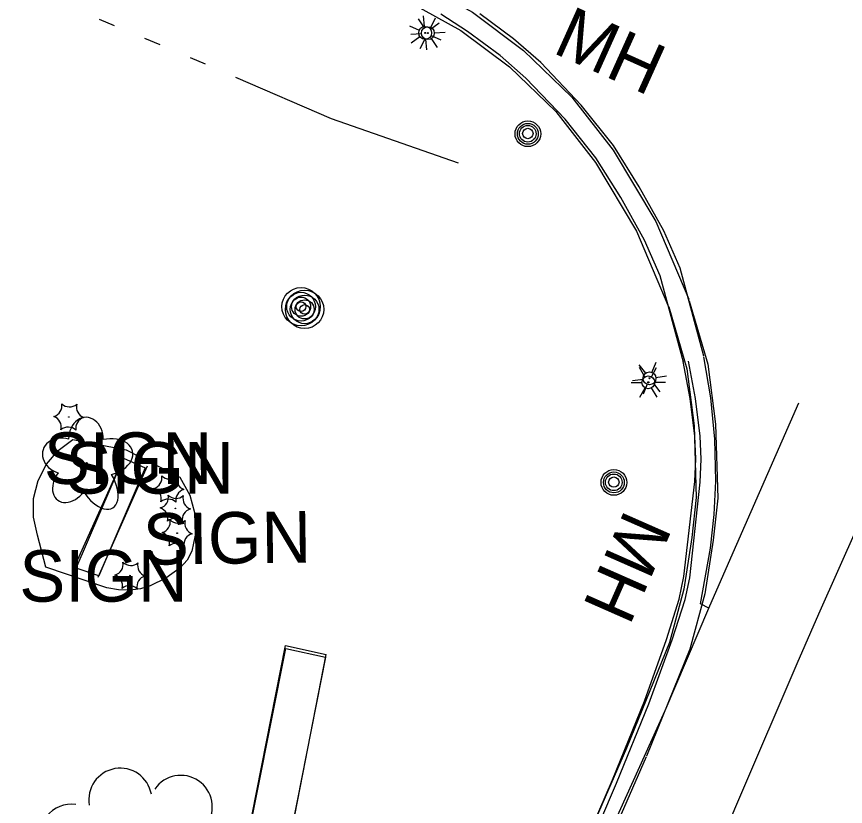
# Model space of a CAD drawing. Extents: x 588843 to 2552415, y 180129 to 269402.
# Drawn here: x 594664.3 to 594760.9, y 185042.3 to 185134.3 of the extents above; entities that cross this region are included whole.
import ezdxf

# ---------------------------------------------------------------- set-up
doc = ezdxf.new("R2010")
doc.units = 0
for name, color, linetype in [('Default', 7, 'Continuous'), ('E_LAND_TreeLine_P', 7, 'Continuous'), ('E_LAND_Vegetation', 7, 'Continuous'), ('E_LTG', 7, 'Continuous'), ('E_MISCPROP', 7, 'Continuous'), ('E_MISCPROP_Planter', 7, 'Continuous'), ('E_PATH_Sidewalk', 7, 'Continuous'), ('E_RDWY_C_and_G', 7, 'Continuous'), ('E_RDWY_PavtEdge', 7, 'Continuous'), ('E_SGN', 7, 'Continuous'), ('E_SGN_Text', 7, 'Continuous'), ('E_STRUCT_Joint', 7, 'Continuous'), ('E_UTL_MH', 7, 'Continuous'), ('E_UTL_MH_Text', 7, 'Continuous'), ('E_WTR_P', 7, 'Continuous')]:
    doc.layers.add(name, color=color, linetype=linetype)

# ---------------------------------------------------------------- blocks, each defined once
blk = doc.blocks.new('LPOL')
at = {"layer": 'Default'}
for p, q in [((-0.75, 1.3), (-2, 3.46)), ((0.75, 1.3), (2, 3.46)), ((-4, 0), (-1.5, 0)), ((1.5, 0), (4, 0)), ((-2, -3.46), (-0.75, -1.3)), ((2, -3.46), (0.75, -1.3))]:
    blk.add_line(p, q, dxfattribs=at)
for radius in [1.5, 1.5, 1.5, 0.125]:
    blk.add_circle((0, 0), radius, dxfattribs=at)
blk = doc.blocks.new('MHO')
at = {"layer": 'Default'}
for centre, radius in [((0.08, -0.12), 3), ((0.08, -0.12), 2.43), ((0.07, -0.15), 1.94), ((0.02, -0.16), 1.21)]:
    blk.add_circle(centre, radius, dxfattribs=at)
blk = doc.blocks.new('MHT')
at = {"layer": 'E_UTL_MH_Text'}
blk.add_text('MH', height=12, dxfattribs=at).set_placement((-9.81, -6))
blk = doc.blocks.new('POLE')
at = {"layer": 'Default'}
for radius in [4.46, 3.35, 2.23, 1.12]:
    blk.add_circle((0, 0), radius, dxfattribs=at)
blk = doc.blocks.new('SHRB_1')
at = {"layer": 'Default'}
blk.add_circle((0, 0), 0.0733, dxfattribs=at)
for centre, start, end in [((-4.19, 2.61), 285.188, 11.0001), ((0.16, 4.93), 225.2113, 310.9762), ((4.35, 2.32), 165.2113, 250.9762), ((-4.35, -2.32), 345.2113, 70.9762), ((4.18, -2.61), 105.2018, 190.9838), ((-0.17, -4.93), 45.2113, 130.9762)]:
    blk.add_arc(centre, 2.58, start, end, dxfattribs=at)
blk = doc.blocks.new('BSGN_1')
at = {"layer": 'Default'}
blk.add_text('SIGN', height=12, dxfattribs=at).set_placement((-18.56, -6))
blk = doc.blocks.new('SIGN_3')
at = {"layer": 'E_SGN'}
blk.add_text('SIGN', height=39.37, dxfattribs=at).set_placement((-56.13, -19.68))
blk = doc.blocks.new('POLE_3')
at = {"layer": 'E_MISCPROP'}
for radius in [14.64, 10.98, 7.32, 3.66]:
    blk.add_circle((0, 0), radius, dxfattribs=at)
blk = doc.blocks.new('LPOL_4')
at = {"layer": 'E_LTG'}
for p, q in [((-2.46, 4.26), (-6.56, 11.36)), ((2.46, 4.26), (6.56, 11.36)), ((-13.12, 0), (-4.92, 0)), ((4.92, 0), (13.12, 0)), ((-6.56, -11.36), (-2.46, -4.26)), ((6.56, -11.36), (2.46, -4.26))]:
    blk.add_line(p, q, dxfattribs=at)
for radius in [4.92, 4.92, 4.92, 0.41]:
    blk.add_circle((0, 0), radius, dxfattribs=at)
blk = doc.blocks.new('DTRE_4')
at = {"layer": 'E_LAND_Vegetation'}
blk.add_circle((-0.6, 0), 0.601, dxfattribs=at)
for centre, major_axis, ratio in [((-6.14, 17.45), (4.46, -16.34), 0.782863), ((13.31, 8.98), (-17.3, -9.61), 0.691916), ((-19.26, 0.5), (16.18, -0.4), 0.832022), ((11.62, -12.16), (-16.44, 15.03), 0.560249), ((-8.18, -17.2), (5.91, 15.93), 0.716896)]:
    blk.add_ellipse(centre, major_axis=major_axis, ratio=ratio, start_param=1.570796, end_param=4.712389, dxfattribs=at)

msp = doc.modelspace()

# ---------------------------------------------------------------- linework, layer by layer
at = {"layer": 'E_LAND_TreeLine_P'}
for centre, start, end in [((594676.388, 185043.054), 10.05981, 190.05981), ((594683.437, 185042.215), 325.59527, 145.59527), ((594670.714, 185038.863), 82.16032, 262.16032)]:
    msp.add_arc(centre, 3.675, start, end, dxfattribs=at)
at = {"layer": 'E_MISCPROP_Planter'}
msp.add_lwpolyline([(594666.751, 185073.86), (594666.258, 185075.975), (594666.275, 185078.146), (594666.8, 185080.253), (594666.8, 185080.253), (594667.776, 185082.137), (594669.158, 185083.748), (594670.872, 185084.999), (594670.872, 185084.999), (594677.071, 185083.795), (594680.088, 185082.272), (594683.32, 185080.616), (594684.5, 185078.514), (594684.5, 185078.514), (594685.033, 185076.519), (594685.033, 185076.519), (594685.106, 185073.889), (594685.106, 185073.889), (594684.715, 185072.017), (594684.715, 185072.017), (594684.166, 185070.947), (594683.355, 185070.058), (594683.355, 185070.058), (594681.694, 185068.872), (594679.87, 185067.955), (594679.87, 185067.955), (594678.746, 185067.605), (594677.579, 185067.455), (594677.579, 185067.455), (594676.181, 185067.498), (594674.803, 185067.743), (594674.803, 185067.743), (594667.707, 185070.132)], close=True, dxfattribs=at)
at = {"layer": 'E_PATH_Sidewalk'}
for points in [[(594661.494, 184884.435), (594664.855, 184884.256), (594665.957, 184900.63), (594666.568, 184906.701), (594668.426, 184919.276), (594673.387, 184948.061), (594681.233, 184987.284), (594687.304, 185018.517), (594695.678, 185060.66), (594700.302, 185059.644), (594691.453, 185014.769), (594681.913, 184966.406), (594678.173, 184946.896), (594672.765, 184916.191), (594671.286, 184904.225), (594670.253, 184892.745), (594669.869, 184879.954), (594670.604, 184872.918)], [(594677.41, 184967.923), (594687.86, 185021.65), (594695.662, 185061.016), (594700.385, 185059.987)], [(594682.175, 184967.307), (594692.795, 185021.131), (594700.385, 185059.987)]]:
    msp.add_lwpolyline(points, dxfattribs=at)
at = {"layer": 'E_RDWY_C_and_G'}
for points in [[(594709.889, 185138.963), (594717.46, 185134.783), (594723.387, 185130.326), (594729.012, 185124.886), (594733.831, 185118.719), (594738.812, 185110.409), (594742.647, 185101.373)], [(594708.681, 185136.774), (594716.098, 185132.679), (594721.76, 185128.421), (594727.149, 185123.209), (594731.766, 185117.301), (594736.578, 185109.273), (594740.345, 185100.396)], [(594742.026, 185094.007), (594739.324, 185104.066), (594737.506, 185108.222), (594734.717, 185113.197), (594731.829, 185117.832), (594728.241, 185122.329), (594723.663, 185127.125), (594720.671, 185129.761), (594716.871, 185132.542), (594713.756, 185134.579)], [(594744.41, 185094.742), (594741.661, 185104.963), (594739.747, 185109.337), (594736.87, 185114.47), (594733.874, 185119.278), (594730.126, 185123.975), (594725.397, 185128.93), (594722.238, 185131.711), (594718.295, 185134.598)], [(594740.318, 185100.46), (594742.432, 185093.263), (594743.278, 185086.599), (594743.531, 185078.269), (594742.999, 185073.605), (594742.073, 185067.563), (594740.42, 185061.385), (594735.402, 185049.059)], [(594742.717, 185101.165), (594744.887, 185093.775), (594745.773, 185086.794), (594746.036, 185078.165), (594745.478, 185073.274), (594744.523, 185067.049), (594742.794, 185060.587), (594737.717, 185048.117)], [(594706.842, 184962.656), (594711.917, 184980.772), (594717.653, 184998.69), (594724.041, 185016.386), (594724.041, 185016.386), (594731.601, 185035.074), (594739.888, 185053.451), (594739.888, 185053.451), (594745.003, 185065.385), (594744.011, 185065.873), (594745.17, 185072.358), (594745.598, 185076.26), (594745.788, 185080.18), (594745.788, 185080.18), (594745.693, 185085.037), (594745.233, 185089.873), (594744.41, 185094.66), (594744.41, 185094.66)], [(594721.59, 185017.212), (594733.766, 185045.37), (594733.766, 185045.37), (594737.507, 185054.536), (594737.507, 185054.536), (594740.059, 185061.703), (594740.059, 185061.703), (594741.542, 185066.426), (594741.542, 185066.426), (594742.094, 185069.065), (594742.094, 185069.065), (594743.35, 185080.127), (594743.35, 185080.127), (594743.475, 185082.77), (594743.347, 185085.413), (594743.347, 185085.413), (594742.8, 185089.781), (594742.004, 185094.11), (594742.004, 185094.11)], [(594722.217, 185016.905), (594734.229, 185044.983), (594734.229, 185044.983), (594737.99, 185054.203), (594737.99, 185054.203), (594740.707, 185061.68), (594740.707, 185061.68), (594742.223, 185066.37), (594742.223, 185066.37), (594742.758, 185068.888), (594742.758, 185068.888), (594743.987, 185080.035), (594743.987, 185080.035), (594744.106, 185082.721), (594743.973, 185085.407), (594743.973, 185085.407), (594743.422, 185089.792), (594742.622, 185094.138), (594742.622, 185094.138)], [(594735.402, 185049.059), (594725.715, 185026.832), (594722.031, 185017.565), (594717.179, 185004.619), (594714.632, 184997.32), (594710.037, 184983.268)], [(594737.694, 185048.061), (594728.023, 185025.87), (594724.363, 185016.664), (594719.53, 185003.768), (594717.001, 184996.52), (594712.414, 184982.491)]]:
    msp.add_lwpolyline(points, dxfattribs=at)
at = {"layer": 'E_RDWY_PavtEdge'}
msp.add_lwpolyline([(594718.442, 184959.722), (594723.332, 184977.098), (594728.642, 184994.351), (594728.642, 184994.351), (594731.753, 185003.318), (594735.276, 185012.132), (594735.276, 185012.132), (594748.619, 185043.353), (594748.619, 185043.353), (594755.303, 185058.923), (594755.303, 185058.923), (594757.82, 185064.688), (594757.82, 185064.688), (594764.627, 185079.978), (594764.627, 185079.978)], dxfattribs=at)
at = {"layer": 'E_SGN'}
for p, q in [((594671.059, 185070.163), (594676.717, 185082.776)), ((594673.79, 185068.972), (594679.556, 185081.964))]:
    msp.add_line(p, q, dxfattribs=at)
msp.add_lwpolyline([(594676.755, 185082.842), (594679.282, 185081.711), (594673.898, 185069.124), (594671.248, 185070.041)], close=True, dxfattribs=at)
at = {"layer": 'E_STRUCT_Joint'}
msp.add_lwpolyline([(594745.003, 185065.385), (594747.302, 185070.612), (594755.469, 185089.299)], dxfattribs=at)
at = {"layer": 'E_WTR_P'}
for points in [[(594675.719, 185133.205), (594673.947, 185133.943)], [(594681.035, 185130.993), (594679.263, 185131.73)], [(594686.329, 185128.731), (594684.568, 185129.493)], [(594715.804, 185117.22), (594701, 185122.378), (594689.851, 185127.206)]]:
    msp.add_lwpolyline(points, dxfattribs=at)

# ---------------------------------------------------------------- block references
at = {"layer": 'E_LAND_Vegetation'}
for name, p, xscale, yscale, rotation in [('DTRE_4', (594672.543, 185082.208), 0.1524003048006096, 0.1524003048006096, -15.969778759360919), ('SHRB_1', (594670.389, 185087.637), 0.49999999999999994, 0.5000000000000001, 8.537736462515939e-07), ('SHRB_1', (594682.051, 185079.247), 0.49999999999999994, 0.5000000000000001, 8.537736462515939e-07), ('SHRB_1', (594682.805, 185076.985), 0.49999999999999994, 0.5000000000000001, 8.537736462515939e-07), ('SHRB_1', (594683.01, 185074.104), 0.49999999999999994, 0.5000000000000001, 8.537736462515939e-07), ('SHRB_1', (594677.521, 185069.164), 0.49999999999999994, 0.5000000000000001, 8.537736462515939e-07)]:
    msp.add_blockref(name, p, dxfattribs=dict(at, xscale=xscale, yscale=yscale, rotation=rotation))
at = {"layer": 'E_LTG'}
for name, p, xscale, yscale, rotation in [('LPOL', (594711.922, 185132.386), 0.5, 0.5, -24.25797329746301), ('LPOL_4', (594712.241, 185132.358), 0.15240030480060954, 0.15240030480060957, 3.4338469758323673), ('LPOL', (594738.072, 185092.148), 0.4999999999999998, 0.4999999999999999, -112.13228355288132), ('LPOL_4', (594737.933, 185091.675), 0.15240030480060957, 0.15240030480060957, 0.8014450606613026)]:
    msp.add_blockref(name, p, dxfattribs=dict(at, xscale=xscale, yscale=yscale, rotation=rotation))
at = {"layer": 'E_MISCPROP'}
for name, p, xscale, yscale, rotation in [('POLE', (594697.458, 185100.493), 0.4999999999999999, 0.5, -22.87015224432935), ('POLE_3', (594697.872, 185100.17), 0.15240030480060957, 0.15240030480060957, 0.8014450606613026)]:
    msp.add_blockref(name, p, dxfattribs=dict(at, xscale=xscale, yscale=yscale, rotation=rotation))
at = {"layer": 'E_SGN', "xscale": 0.5, "yscale": 0.5}
for p in [(594676.755, 185082.842), (594679.282, 185081.711), (594673.898, 185069.124)]:
    msp.add_blockref('BSGN_1', p, dxfattribs=at)
at = {"layer": 'E_SGN_Text', "xscale": 0.15240030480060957, "yscale": 0.15240030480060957, "rotation": 0.8014450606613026}
msp.add_blockref('SIGN_3', (594687.567, 185073.53), dxfattribs=at)
at = {"layer": 'E_UTL_MH'}
for p, xscale, yscale, rotation in [((594723.967, 185120.643), 0.49999999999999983, 0.4999999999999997, -113.76853656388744), ((594733.996, 185080.029), 0.4999999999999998, 0.4999999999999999, -112.13228355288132)]:
    msp.add_blockref('MHO', p, dxfattribs=dict(at, xscale=xscale, yscale=yscale, rotation=rotation))
at = {"layer": 'E_UTL_MH_Text'}
for p, xscale, yscale, rotation in [((594732.326, 185130.857), 0.5, 0.5, -24.25797329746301), ((594736.037, 185071.339), 0.49999999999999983, 0.4999999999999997, -113.76853656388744)]:
    msp.add_blockref('MHT', p, dxfattribs=dict(at, xscale=xscale, yscale=yscale, rotation=rotation))

doc.saveas('drawing.dxf')
